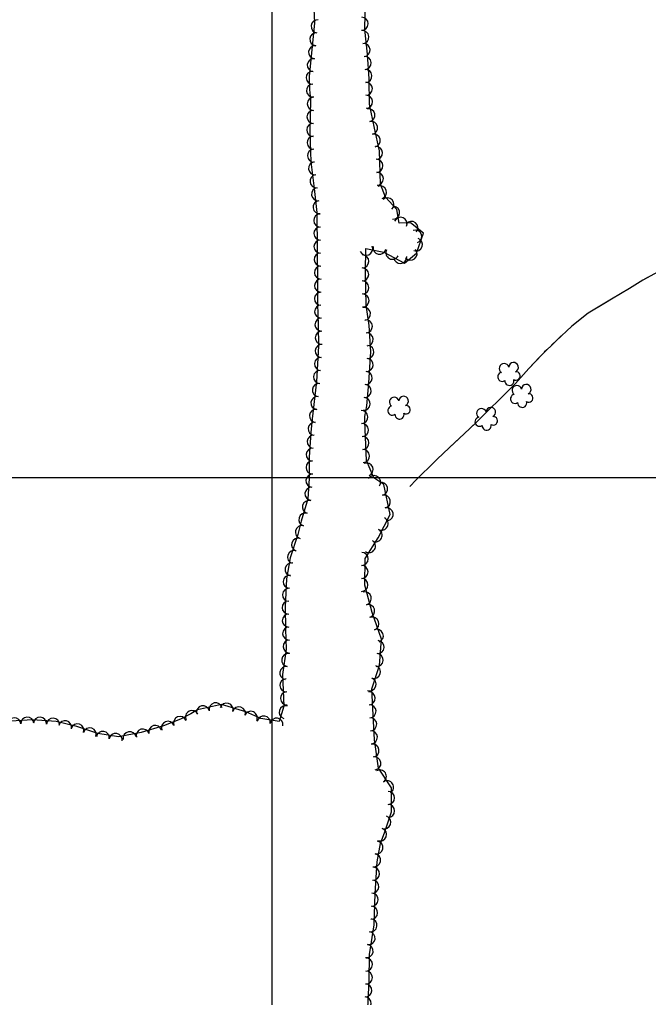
# Model space of a CAD drawing. Extents: x 353423 to 364002, y 127000 to 201942.
# Drawn here: x 359844 to 360232, y 146680 to 147282 of the extents above; entities that cross this region are included whole.
import ezdxf

# ---------------------------------------------------------------- set-up
doc = ezdxf.new("R2010")
doc.units = 0
for name, color, linetype in [('E_FEN_Generic', 7, 'Continuous'), ('E_LAND_TreeLine', 7, 'Continuous'), ('E_STRUCT_WingWall', 7, 'Continuous')]:
    doc.layers.add(name, color=color, linetype=linetype)

msp = doc.modelspace()

# ---------------------------------------------------------------- linework, layer by layer
at = {"layer": 'E_FEN_Generic'}
for points in [[(360024.28, 147314.45), (360026.01, 147279.94), (360022.74, 147246.96), (360022.91, 147238.81), (360023.44, 147232.72), (360023.12, 147212.93), (360023.71, 147194.45), (360025.68, 147177.85), (360027.39, 147163.09), (360027.56, 147139.6), (360027.92, 147122.57), (360027.83, 147106.92), (360028.17, 147093.86), (360028.53, 147080.95), (360027.15, 147059.19), (360024.58, 147036.19), (360023.74, 147027.8), (360022.64, 147012.61), (360022.75, 146999.49), (360021.79, 146986.89), (360017.87, 146973.18), (360015.66, 146965.02), (360011.02, 146950.61), (360008.71, 146937.66), (360007.9, 146920.34), (360008.19, 146906.73), (360008.62, 146894.28), (360006.32, 146878.67), (360007.12, 146859.37), (360004.32, 146849.75), (359993.02, 146851.63), (359983.81, 146855.68), (359968.79, 146860.28), (359954.03, 146856.98), (359949.92, 146854.51), (359943.57, 146851.36), (359933.04, 146847.16), (359919.29, 146843.12), (359905.31, 146840.35), (359892.66, 146842.41), (359879.61, 146846.72), (359866.98, 146849.89), (359852.41, 146850.85), (359832.16, 146849.7)], [(360058.86, 146673.45), (360059.68, 146690.12), (360059.83, 146706.4), (360062.66, 146724.74), (360063.42, 146744.03), (360064.58, 146763.37), (360066.68, 146774.8), (360069.23, 146782), (360073.41, 146794.17), (360073.39, 146808.94), (360065.38, 146821.18), (360062.86, 146838.47), (360062.07, 146853.88), (360061.19, 146869.88), (360066, 146884.21), (360067.32, 146900.51), (360061.46, 146916.89), (360056.98, 146933.83), (360057.13, 146950.13), (360065.17, 146962.91), (360072.55, 146977.36), (360068.6, 146995.67), (360062.45, 146999.82), (360058.07, 147010.52), (360057.06, 147034.42), (360056.9, 147037.62), (360058.27, 147044.08), (360059.33, 147058.22), (360060.69, 147077.3), (360059.66, 147093.59), (360057.7, 147106.23), (360057.4, 147126.48), (360057.64, 147141.02), (360068.57, 147138.83), (360081.4, 147132.08), (360088.81, 147138.13), (360093.1, 147150.46), (360085.16, 147156.77), (360078.15, 147156.61), (360076.65, 147165.01), (360069.63, 147172.63), (360066.6, 147180.69), (360065.9, 147201.14), (360062.99, 147215.18), (360059.87, 147229.95), (360059.59, 147245.43), (360058.58, 147260.62), (360057.03, 147275.85), (360057.39, 147295.22)]]:
    msp.add_lwpolyline(points, dxfattribs=at)
for centre, radius, start, end in [((360027.91, 147277.8), 4.01, 84.34627, 264.33095), ((360055, 147279.4), 4.01, 268.94588, 88.93055), ((360027.12, 147269.83), 4.01, 84.34627, 264.33095), ((360055.4, 147271.16), 4.01, 275.79798, 95.78265), ((360056.21, 147263.19), 4.01, 275.79798, 95.78265), ((360026.33, 147261.85), 4.01, 84.34627, 264.33095), ((360025.54, 147253.88), 4.01, 84.34627, 264.33095), ((360056.83, 147255.28), 4.01, 273.81023, 93.7949), ((360024.86, 147246.15), 4.01, 91.13979, 271.12446), ((360057.36, 147247.29), 4.01, 273.81023, 93.7949), ((360057.6, 147239.38), 4.01, 271.05138, 91.03605), ((360025.06, 147238.28), 4.01, 95.01554, 275.00021), ((360025.5, 147230.07), 4.01, 89.08693, 269.07161), ((360057.75, 147231.37), 4.01, 271.05138, 91.03605), ((360025.37, 147222.06), 4.01, 89.08693, 269.07161), ((360059.17, 147223.11), 4.01, 281.92741, 101.91209), ((360060.83, 147215.27), 4.01, 281.92741, 101.91209), ((360025.24, 147214.05), 4.01, 89.08693, 269.07161), ((360025.44, 147206.14), 4.01, 91.82012, 271.80479), ((360062.45, 147207.43), 4.01, 281.72052, 101.70519), ((360025.69, 147198.13), 4.01, 91.82012, 271.80479), ((360063.84, 147199.92), 4.01, 271.97854, 91.96322), ((360064.12, 147191.91), 4.01, 271.97854, 91.96322), ((360026.31, 147190.33), 4.01, 96.78902, 276.77369), ((360027.25, 147182.37), 4.01, 96.78902, 276.77369), ((360064.39, 147183.91), 4.01, 271.97854, 91.96322), ((360028.19, 147174.41), 4.01, 96.61951, 276.60419), ((360066.3, 147175.53), 4.01, 290.59175, 110.57643), ((360029.11, 147166.45), 4.01, 96.61951, 276.60419), ((360070.88, 147168.18), 4.01, 312.67108, 132.65575), ((360074.4, 147163.05), 4.01, 263.92784, 83.91251), ((360029.52, 147158.23), 4.01, 90.42479, 270.40946), ((360078.97, 147156.27), 4.01, 337.30425, 157.28893), ((360029.58, 147150.21), 4.01, 90.42479, 270.40946), ((360085.61, 147153.73), 4.01, 321.52429, 141.50897), ((360088.03, 147148.4), 4.01, 289.28574, 109.27042), ((360088.45, 147143.47), 4.01, 250.83262, 70.8173), ((360029.64, 147142.2), 4.01, 90.42479, 270.40946), ((360057.81, 147140.84), 4.01, 203.28546, 23.27014), ((360065.98, 147141.49), 4.01, 168.67958, 348.66426), ((360085.09, 147137.8), 4.01, 219.25075, 39.23543), ((360029.77, 147134.22), 4.01, 91.21838, 271.20306), ((360055.41, 147133.12), 4.01, 269.06175, 89.04643), ((360073.93, 147138.38), 4.01, 152.25299, 332.23766), ((360078.77, 147135.78), 4.01, 184.68, 4.66467), ((360029.94, 147126.21), 4.01, 91.21838, 271.20306), ((360055.32, 147125.04), 4.01, 270.83945, 90.82413), ((360029.99, 147118.14), 4.01, 89.68183, 269.66651), ((360055.44, 147117.03), 4.01, 270.83945, 90.82413), ((360029.95, 147110.12), 4.01, 89.68183, 269.66651), ((360055.56, 147109.02), 4.01, 270.83945, 90.82413), ((360030.05, 147102.18), 4.01, 91.46792, 271.4526), ((360056.42, 147100.78), 4.01, 278.84544, 98.83012), ((360030.26, 147094.17), 4.01, 91.46792, 271.4526), ((360057.59, 147093.05), 4.01, 273.61354, 93.59822), ((360030.48, 147086.16), 4.01, 91.61408, 271.59876), ((360058.1, 147085.06), 4.01, 273.61354, 93.59822), ((360030.44, 147077.96), 4.01, 86.3815, 266.36617), ((360058.59, 147077.34), 4.01, 265.92439, 85.90907), ((360029.93, 147069.97), 4.01, 86.3815, 266.36617), ((360058.02, 147069.35), 4.01, 265.92439, 85.90907), ((360142.68, 147067.21), 2.97, 15.99999, 237.23388), ((360148.5, 147067.87), 2.97, 293.65081, 176.62408), ((360029.43, 147061.97), 4.01, 86.3815, 266.36617), ((360057.45, 147061.36), 4.01, 265.92439, 85.90907), ((360141.5, 147061.97), 2.78, 98.97089, 306.74388), ((360149.97, 147062.55), 2.61, 238.35604, 96.28865), ((360028.67, 147053.89), 4.01, 83.62673, 263.61141), ((360056.86, 147053.38), 4.01, 265.72858, 85.71326), ((360145.94, 147059.53), 2.78, 175.6479, 16.65894), ((360150.54, 147053.67), 2.97, 15.99999, 237.23388), ((360156.36, 147054.33), 2.97, 293.65081, 176.62408), ((360080.85, 147047.1), 2.97, 293.65081, 176.62408), ((360149.37, 147048.43), 2.78, 98.97089, 306.74388), ((360157.84, 147049.01), 2.61, 238.35604, 96.28865), ((360027.78, 147045.93), 4.01, 83.62673, 263.61141), ((360056.26, 147045.39), 4.01, 265.72858, 85.71326), ((360075.04, 147046.44), 2.97, 15.99999, 237.23388), ((360082.33, 147041.78), 2.61, 238.35604, 96.28865), ((360153.8, 147045.99), 2.78, 175.6479, 16.65894), ((360026.89, 147037.97), 4.01, 83.62673, 263.61141), ((360054.82, 147037.27), 4.01, 272.88344, 92.86812), ((360073.86, 147041.2), 2.78, 98.97089, 306.74388), ((360078.3, 147038.76), 2.78, 175.6479, 16.65894), ((360128.7, 147039.59), 2.97, 15.99999, 237.23388), ((360134.52, 147040.25), 2.97, 293.65081, 176.62408), ((360026.07, 147030.02), 4.01, 84.32886, 264.31354), ((360055.18, 147029.28), 4.01, 272.42491, 92.40959), ((360127.53, 147034.35), 2.78, 98.97089, 306.74388), ((360131.96, 147031.91), 2.78, 175.6479, 16.65894), ((360136, 147034.93), 2.61, 238.35604, 96.28865), ((360025.43, 147022.09), 4.01, 85.86521, 265.84989), ((360055.52, 147021.28), 4.01, 272.42491, 92.40959), ((360024.85, 147014.1), 4.01, 85.86521, 265.84989), ((360055.85, 147013.27), 4.01, 272.42491, 92.40959), ((360024.79, 147006.26), 4.01, 90.47457, 270.45925), ((360058.08, 147004.94), 4.01, 292.27046, 112.25513), ((360024.75, 146998.07), 4.01, 85.62635, 265.61103), ((360062.62, 146997.18), 4.01, 325.984, 145.96868), ((360067.02, 146993.07), 4.01, 282.16099, 102.14567), ((360024.13, 146990.08), 4.01, 85.62635, 265.61103), ((360022.53, 146981.84), 4.01, 74.08544, 254.07012), ((360068.71, 146985.24), 4.01, 282.16099, 102.14567), ((360020.33, 146974.13), 4.01, 74.08544, 254.07012), ((360070.39, 146977.41), 4.01, 282.16099, 102.14567), ((360067.26, 146971.62), 4.01, 242.9847, 62.96938), ((360018.21, 146966.43), 4.01, 74.815, 254.79968), ((360063.62, 146964.49), 4.01, 242.9847, 62.96938), ((360015.82, 146958.68), 4.01, 72.17102, 252.15569), ((360059.5, 146957.84), 4.01, 237.81086, 57.79554), ((360013.37, 146951.06), 4.01, 72.17102, 252.15569), ((360055.03, 146949.93), 4.01, 269.47687, 89.46154), ((360011.88, 146943.48), 4.01, 79.86645, 259.85113), ((360054.95, 146941.92), 4.01, 269.47687, 89.46154), ((360010.72, 146935.84), 4.01, 87.35334, 267.33801), ((360054.88, 146933.91), 4.01, 269.47687, 89.46154), ((360010.35, 146927.83), 4.01, 87.35334, 267.33801), ((360056.98, 146925.61), 4.01, 284.82261, 104.80729), ((360010.01, 146919.97), 4.01, 91.20255, 271.18723), ((360059.03, 146917.86), 4.01, 284.82261, 104.80729), ((360010.17, 146911.96), 4.01, 91.20255, 271.18723), ((360061.65, 146910.11), 4.01, 289.69162, 109.6763), ((360010.38, 146903.97), 4.01, 92.00431, 271.98899), ((360064.35, 146902.57), 4.01, 289.69162, 109.6763), ((360010.66, 146895.97), 4.01, 92.00431, 271.98899), ((360064.82, 146895.62), 4.01, 265.40929, 85.39397), ((360009.76, 146887.64), 4.01, 81.63977, 261.62444), ((360064.18, 146887.63), 4.01, 265.40929, 85.39397), ((360008.6, 146879.72), 4.01, 81.63977, 261.62444), ((360062.51, 146880.38), 4.01, 251.43965, 71.42433), ((360008.69, 146872.11), 4.01, 92.37322, 272.3579), ((360059.95, 146872.78), 4.01, 251.43965, 71.42433), ((360009.02, 146864.11), 4.01, 92.37322, 272.3579), ((360059.41, 146864.12), 4.01, 273.15199, 93.13667), ((359957.34, 146855.57), 4.01, 12.63879, 192.62347), ((359965.15, 146857.32), 4.01, 12.63879, 192.62347), ((359971.83, 146857.16), 4.01, 342.95668, 162.94136), ((359979.49, 146854.81), 4.01, 342.95668, 162.94136), ((360008.19, 146855.56), 4.01, 73.75774, 253.74242), ((360059.85, 146856.12), 4.01, 273.15199, 93.13667), ((359841.25, 146848.12), 4.01, 3.25599, 183.24066), ((359849.25, 146848.57), 4.01, 3.25599, 183.24066), ((359856.99, 146848.45), 4.01, 356.23848, 176.22315), ((359864.99, 146847.92), 4.01, 356.23848, 176.22315), ((359943.21, 146848.95), 4.01, 21.73868, 201.72335), ((359950.58, 146852.5), 4.01, 26.42438, 206.40906), ((359986.75, 146852.09), 4.01, 336.31633, 156.30101), ((359994.74, 146849.22), 4.01, 350.52477, 170.50945), ((360002.64, 146847.9), 4.01, 350.52477, 170.50945), ((360060.27, 146848.13), 4.01, 272.95256, 92.93723), ((359872.44, 146846.36), 4.01, 345.92659, 165.91127), ((359880.04, 146844.37), 4.01, 341.74018, 161.72486), ((359887.65, 146841.86), 4.01, 341.74018, 161.72486), ((359927.95, 146843.48), 4.01, 16.36494, 196.34962), ((359935.76, 146845.99), 4.01, 21.73868, 201.72335), ((359895.71, 146839.79), 4.01, 350.73641, 170.72109), ((359903.62, 146838.5), 4.01, 350.73641, 170.72109), ((359912.23, 146839.58), 4.01, 11.22618, 191.21086), ((359920.26, 146841.22), 4.01, 16.36494, 196.34962), ((360060.68, 146840.13), 4.01, 272.95256, 92.93723), ((360061.69, 146831.99), 4.01, 278.30474, 98.28942), ((360062.84, 146824.06), 4.01, 278.30474, 98.28942), ((360066.25, 146816.02), 4.01, 303.20887, 123.19355), ((360070.64, 146809.32), 4.01, 303.20887, 123.19355), ((360071.3, 146802.75), 4.01, 270.07749, 90.06216), ((360071.31, 146794.74), 4.01, 270.07749, 90.06216), ((360069.01, 146787.82), 4.01, 251.04884, 71.03351), ((360066.39, 146780.27), 4.01, 250.52393, 70.5086), ((360064.09, 146772.27), 4.01, 259.57325, 79.55793), ((360062.64, 146764.4), 4.01, 259.57325, 79.55793), ((360062.05, 146756.15), 4.01, 266.57728, 86.56196), ((360061.57, 146748.16), 4.01, 266.57728, 86.56196), ((360061.17, 146740.11), 4.01, 267.74611, 87.73078), ((360060.85, 146732.11), 4.01, 267.74611, 87.73078), ((360060.48, 146724.35), 4.01, 261.24858, 81.23326), ((360059.26, 146716.43), 4.01, 261.24858, 81.23326), ((360058.04, 146708.51), 4.01, 261.24858, 81.23326), ((360057.68, 146700.22), 4.01, 269.47273, 89.45741), ((360057.6, 146692.21), 4.01, 269.47273, 89.45741), ((360057.3, 146684.29), 4.01, 267.20267, 87.18735), ((360056.9, 146676.29), 4.01, 267.20267, 87.18735)]:
    msp.add_arc(centre, radius, start, end, dxfattribs=at)
at = {"layer": 'E_LAND_TreeLine'}
for p, q in [((360000, 147000), (360000, 149500)), ((360000, 145000), (360000, 148000)), ((358000, 147000), (363000, 147000)), ((359000, 147000), (363000, 147000))]:
    msp.add_line(p, q, dxfattribs=at)
at = {"layer": 'E_STRUCT_WingWall'}
for points in [[(360241.97, 147129.11), (360228.06, 147121.55), (360219.8, 147116.34), (360208.8, 147109.8), (360194.5, 147101.23), (360184.35, 147093.24), (360174.69, 147084.23), (360166.02, 147075.8), (360157.96, 147067.1), (360149.71, 147057.96), (360141.12, 147049.23), (360132.24, 147040.59), (360125.23, 147033.79), (360118.1, 147026.91), (360112.3, 147021.53), (360105.11, 147014.87), (360101.52, 147011.39), (360096.87, 147006.67), (360092.12, 147002.09), (360088.65, 146998.63), (360084.59, 146994.55)], [(360230.85, 147123.07), (360228.06, 147121.55), (360219.8, 147116.34), (360208.8, 147109.8), (360205.11, 147107.59)], [(360205.11, 147107.59), (360194.5, 147101.23), (360184.35, 147093.24), (360180.89, 147090.01)], [(360177.86, 147087.19), (360176.34, 147085.78)], [(360173.34, 147082.92), (360171.86, 147081.48)], [(360164.52, 147074.18), (360157.96, 147067.1), (360149.71, 147057.96), (360144.06, 147052.21)], [(360168.89, 147078.59), (360167.41, 147077.15)], [(360144.06, 147052.21), (360141.12, 147049.23), (360132.24, 147040.59), (360125.23, 147033.79), (360122.57, 147031.23)], [(360119.59, 147028.35), (360118.1, 147026.92)], [(360115.07, 147024.1), (360113.55, 147022.69)], [(360105.95, 147015.65), (360105.11, 147014.87), (360101.52, 147011.39), (360096.87, 147006.67), (360092.12, 147002.09), (360088.65, 146998.63), (360084.59, 146994.55)], [(360110.51, 147019.87), (360108.99, 147018.46)]]:
    msp.add_lwpolyline(points, dxfattribs=at)

doc.saveas('drawing.dxf')
